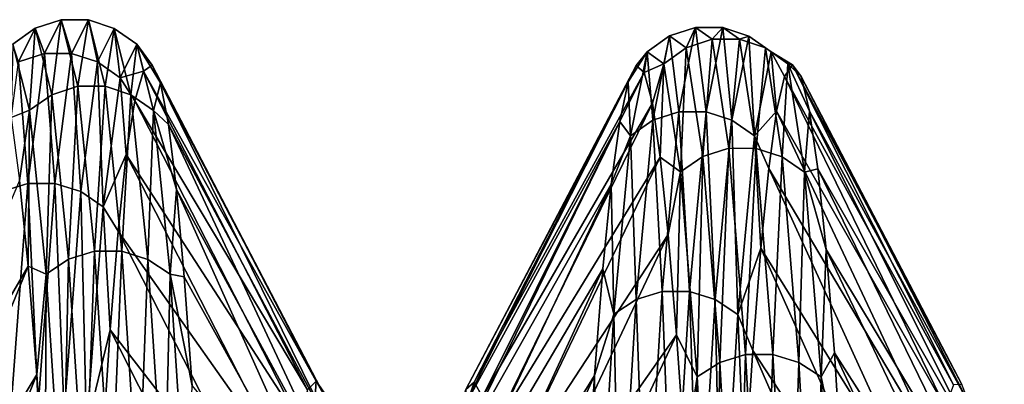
# Model space of a CAD drawing. Header units: metres. Extents: x -95 to 103, y -12 to 12.
# Tile 519 of 520: x 96.86 to 99.64, y 9.44 to 10.47. Entities that reach past the tile are written whole.
import ezdxf

# ---------------------------------------------------------------- set-up
doc = ezdxf.new("R2010")
doc.units = ezdxf.units.M
doc.layers.add('solid_P74500_01', color=7, linetype='CONTINUOUS')

msp = doc.modelspace()

# ---------------------------------------------------------------- linework, layer by layer
at = {"layer": 'solid_P74500_01'}
for points in [[(96.981728, 10.468263, 0.302934), (96.908501, 10.444026, 0.302222), (96.955559, 10.256827, 1.990678)], [(96.981728, 10.468263, 0.302934), (96.934669, 10.373377, -1.39887), (96.908501, 10.444026, 0.302222)], [(97.01123, 10.373321, -1.39881), (96.934669, 10.373377, -1.39887), (96.981728, 10.468263, 0.302934)], [(97.028786, 10.280627, 1.99531), (96.981728, 10.468263, 0.302934), (96.955559, 10.256827, 1.990678)], [(97.058296, 10.468198, 0.302985), (96.981728, 10.468263, 0.302934), (97.028786, 10.280627, 1.99531)], [(97.058296, 10.468198, 0.302985), (97.01123, 10.373321, -1.39881), (96.981728, 10.468263, 0.302934)], [(97.084435, 10.349203, -1.395478), (97.01123, 10.373321, -1.39881), (97.058296, 10.468198, 0.302985)], [(97.105354, 10.280555, 1.995349), (97.058296, 10.468198, 0.302985), (97.028786, 10.280627, 1.99531)], [(97.131493, 10.443847, 0.302358), (97.058296, 10.468198, 0.302985), (97.105354, 10.280555, 1.995349)], [(97.131493, 10.443847, 0.302358), (97.084435, 10.349203, -1.395478), (97.058296, 10.468198, 0.302985)], [(96.908501, 10.444026, 0.302222), (96.845299, 10.399133, 0.300968), (96.892357, 10.212732, 1.982163)], [(96.908501, 10.444026, 0.302222), (96.861435, 10.349359, -1.395641), (96.845299, 10.399133, 0.300968)], [(96.934669, 10.373377, -1.39887), (96.861435, 10.349359, -1.395641), (96.908501, 10.444026, 0.302222)], [(96.955559, 10.256827, 1.990678), (96.908501, 10.444026, 0.302222), (96.892357, 10.212732, 1.982163)], [(97.147568, 10.304637, -1.389384), (97.084435, 10.349203, -1.395478), (97.131493, 10.443847, 0.302358)], [(97.178551, 10.256628, 1.990782), (97.131493, 10.443847, 0.302358), (97.105354, 10.280555, 1.995349)], [(97.194626, 10.398859, 0.301137), (97.131493, 10.443847, 0.302358), (97.178551, 10.256628, 1.990782)], [(97.194626, 10.398859, 0.301137), (97.147568, 10.304637, -1.389384), (97.131493, 10.443847, 0.302358)], [(98.770012, 10.446527, -0.630431), (98.696777, 10.422338, -0.629029), (98.743835, 10.388889, 1.072763)], [(98.770012, 10.446527, -0.630431), (98.722946, 10.208677, -2.319699), (98.696777, 10.422338, -0.629029)], [(98.799515, 10.208627, -2.319633), (98.722946, 10.208677, -2.319699), (98.770012, 10.446527, -0.630431)], [(98.81707, 10.412992, 1.075311), (98.770012, 10.446527, -0.630431), (98.743835, 10.388889, 1.072763)], [(98.846573, 10.446467, -0.630375), (98.770012, 10.446527, -0.630431), (98.81707, 10.412992, 1.075311)], [(98.846573, 10.446467, -0.630375), (98.799515, 10.208627, -2.319633), (98.770012, 10.446527, -0.630431)], [(98.872711, 10.184888, -2.314207), (98.799515, 10.208627, -2.319633), (98.846573, 10.446467, -0.630375)], [(98.893631, 10.412923, 1.075357), (98.846573, 10.446467, -0.630375), (98.81707, 10.412992, 1.075311)], [(98.919769, 10.422171, -0.628879), (98.846573, 10.446467, -0.630375), (98.893631, 10.412923, 1.075357)], [(98.919769, 10.422171, -0.628879), (98.872711, 10.184888, -2.314207), (98.846573, 10.446467, -0.630375)], [(98.696777, 10.422338, -0.629029), (98.633575, 10.377537, -0.62637), (98.680641, 10.344238, 1.068105)], [(98.696777, 10.422338, -0.629029), (98.649719, 10.185029, -2.314383), (98.633575, 10.377537, -0.62637)], [(98.722946, 10.208677, -2.319699), (98.649719, 10.185029, -2.314383), (98.696777, 10.422338, -0.629029)], [(98.743835, 10.388889, 1.072763), (98.696777, 10.422338, -0.629029), (98.680641, 10.344238, 1.068105)], [(98.81707, 10.412992, 1.075311), (98.743835, 10.388889, 1.072763), (98.790894, 10.082273, 2.744826)], [(98.864128, 10.105654, 2.751254), (98.81707, 10.412992, 1.075311), (98.790894, 10.082273, 2.744826)], [(98.893631, 10.412923, 1.075357), (98.81707, 10.412992, 1.075311), (98.864128, 10.105654, 2.751254)], [(98.940697, 10.105578, 2.751288), (98.893631, 10.412923, 1.075357), (98.864128, 10.105654, 2.751254)], [(98.935844, 10.141017, -2.304244), (98.872711, 10.184888, -2.314207), (98.919769, 10.422171, -0.628879)], [(98.966835, 10.3887, 1.072885), (98.919769, 10.422171, -0.628879), (98.893631, 10.412923, 1.075357)], [(98.966835, 10.3887, 1.072885), (98.893631, 10.412923, 1.075357), (98.940697, 10.105578, 2.751288)], [(98.982903, 10.377278, -0.626177), (98.919769, 10.422171, -0.628879), (98.966835, 10.3887, 1.072885)], [(98.982903, 10.377278, -0.626177), (98.935844, 10.141017, -2.304244), (98.919769, 10.422171, -0.628879)], [(96.892357, 10.212732, 1.982163), (96.845299, 10.399133, 0.300968), (96.8405, 10.192782, 1.758313)], [(97.194626, 10.398859, 0.301137), (97.213882, 10.323306, -0.613591), (97.147568, 10.304637, -1.389384)], [(97.241684, 10.212433, 1.982285), (97.194626, 10.398859, 0.301137), (97.178551, 10.256628, 1.990782)], [(97.194626, 10.398859, 0.301137), (97.261292, 10.290551, 1.049908), (97.237915, 10.340496, 0.220816)], [(97.241684, 10.212433, 1.982285), (97.261292, 10.290551, 1.049908), (97.194626, 10.398859, 0.301137)], [(97.194626, 10.398859, 0.301137), (97.237915, 10.340496, 0.220816), (97.213882, 10.323306, -0.613591)], [(98.743835, 10.388889, 1.072763), (98.680641, 10.344238, 1.068105), (98.727699, 10.038948, 2.73298)], [(98.790894, 10.082273, 2.744826), (98.743835, 10.388889, 1.072763), (98.727699, 10.038948, 2.73298)], [(99.013893, 10.082066, 2.744915), (98.966835, 10.3887, 1.072885), (98.940697, 10.105578, 2.751288)], [(99.029961, 10.343953, 1.068253), (98.966835, 10.3887, 1.072885), (99.013893, 10.082066, 2.744915)], [(99.029961, 10.343953, 1.068253), (98.982903, 10.377278, -0.626177), (98.966835, 10.3887, 1.072885)], [(96.934669, 10.373377, -1.39887), (96.887611, 10.006812, -3.065324), (96.861435, 10.349359, -1.395641)], [(96.964172, 10.006767, -3.065255), (96.887611, 10.006812, -3.065324), (96.934669, 10.373377, -1.39887)], [(97.01123, 10.373321, -1.39881), (96.964172, 10.006767, -3.065255), (96.934669, 10.373377, -1.39887)], [(97.037369, 9.983515, -3.058049), (96.964172, 10.006767, -3.065255), (97.01123, 10.373321, -1.39881)], [(97.084435, 10.349203, -1.395478), (97.037369, 9.983515, -3.058049), (97.01123, 10.373321, -1.39881)], [(98.633575, 10.377537, -0.62637), (98.579979, 10.293375, -0.991629), (98.603004, 10.339384, -0.161414)], [(98.633575, 10.377537, -0.62637), (98.586517, 10.141241, -2.304476), (98.579979, 10.293375, -0.991629)], [(98.649719, 10.185029, -2.314383), (98.586517, 10.141241, -2.304476), (98.633575, 10.377537, -0.62637)], [(98.633575, 10.377537, -0.62637), (98.603004, 10.339384, -0.161414), (98.625587, 10.319012, 0.671859)], [(98.680641, 10.344238, 1.068105), (98.633575, 10.377537, -0.62637), (98.625587, 10.319012, 0.671859)], [(98.982903, 10.377278, -0.626177), (98.998062, 10.210759, -1.63639), (98.935844, 10.141017, -2.304244)], [(98.982903, 10.377278, -0.626177), (99.04364, 10.340722, 0.004632), (99.020348, 10.30852, -0.819307)], [(99.029961, 10.343953, 1.068253), (99.04364, 10.340722, 0.004632), (98.982903, 10.377278, -0.626177)], [(98.982903, 10.377278, -0.626177), (99.020348, 10.30852, -0.819307), (98.998062, 10.210759, -1.63639)], [(96.887611, 10.006812, -3.065324), (96.814377, 9.983642, -3.058235), (96.861435, 10.349359, -1.395641)], [(97.10051, 9.940537, -3.044793), (97.037369, 9.983515, -3.058049), (97.084435, 10.349203, -1.395478)], [(97.147568, 10.304637, -1.389384), (97.10051, 9.940537, -3.044793), (97.084435, 10.349203, -1.395478)], [(97.213882, 10.323306, -0.613591), (97.237915, 10.340496, 0.220816), (97.700371, 9.448792, 0.119501)], [(97.237915, 10.340496, 0.220816), (97.724319, 9.408223, 0.894764), (97.700371, 9.448792, 0.119501)], [(97.237915, 10.340496, 0.220816), (97.261292, 10.290551, 1.049908), (97.724319, 9.408223, 0.894764)], [(98.603004, 10.339384, -0.161414), (98.122459, 9.425425, -0.643515), (98.145996, 9.446688, 0.131282)], [(98.603004, 10.339384, -0.161414), (98.579979, 10.293375, -0.991629), (98.122459, 9.425425, -0.643515)], [(98.625587, 10.319012, 0.671859), (98.603004, 10.339384, -0.161414), (98.145996, 9.446688, 0.131282)], [(98.680641, 10.344238, 1.068105), (98.625587, 10.319012, 0.671859), (98.64817, 10.232845, 1.499897)], [(98.680641, 10.344238, 1.068105), (98.64817, 10.232845, 1.499897), (98.670631, 10.080622, 2.316723)], [(98.727699, 10.038948, 2.73298), (98.680641, 10.344238, 1.068105), (98.670631, 10.080622, 2.316723)], [(99.077026, 10.038642, 2.73308), (99.029961, 10.343953, 1.068253), (99.013893, 10.082066, 2.744915)], [(99.020348, 10.30852, -0.819307), (99.04364, 10.340722, 0.004632), (99.496849, 9.439305, -0.39181)], [(99.029961, 10.343953, 1.068253), (99.091194, 10.210125, 1.647689), (99.067467, 10.307637, 0.828822)], [(99.077026, 10.038642, 2.73308), (99.091194, 10.210125, 1.647689), (99.029961, 10.343953, 1.068253)], [(99.029961, 10.343953, 1.068253), (99.067467, 10.307637, 0.828822), (99.04364, 10.340722, 0.004632)], [(99.04364, 10.340722, 0.004632), (99.520844, 9.439937, 0.38283), (99.496849, 9.439305, -0.39181)], [(99.04364, 10.340722, 0.004632), (99.067467, 10.307637, 0.828822), (99.520844, 9.439937, 0.38283)], [(97.147568, 10.304637, -1.389384), (97.165314, 10.088568, -2.27107), (97.10051, 9.940537, -3.044793)], [(97.147568, 10.304637, -1.389384), (97.213882, 10.323306, -0.613591), (97.189339, 10.239367, -1.447506)], [(97.147568, 10.304637, -1.389384), (97.189339, 10.239367, -1.447506), (97.165314, 10.088568, -2.27107)], [(97.189339, 10.239367, -1.447506), (97.213882, 10.323306, -0.613591), (97.675934, 9.425105, -0.659773)], [(97.213882, 10.323306, -0.613591), (97.700371, 9.448792, 0.119501), (97.675934, 9.425105, -0.659773)], [(98.625587, 10.319012, 0.671859), (98.145996, 9.446688, 0.131282), (98.169289, 9.405027, 0.906508)], [(98.64817, 10.232845, 1.499897), (98.625587, 10.319012, 0.671859), (98.169289, 9.405027, 0.906508)], [(98.998062, 10.210759, -1.63639), (99.020348, 10.30852, -0.819307), (99.473198, 9.37607, -1.163773)], [(99.020348, 10.30852, -0.819307), (99.496849, 9.439305, -0.39181), (99.473198, 9.37607, -1.163773)], [(99.067467, 10.307637, 0.828822), (99.545021, 9.377959, 1.155309), (99.520844, 9.439937, 0.38283)], [(99.067467, 10.307637, 0.828822), (99.091194, 10.210125, 1.647689), (99.545021, 9.377959, 1.155309)], [(97.028786, 10.280627, 1.99531), (96.955559, 10.256827, 1.990678), (97.002617, 9.792859, 3.626762)], [(97.075851, 9.815579, 3.63519), (97.028786, 10.280627, 1.99531), (97.002617, 9.792859, 3.626762)], [(97.105354, 10.280555, 1.995349), (97.028786, 10.280627, 1.99531), (97.075851, 9.815579, 3.63519)], [(97.152412, 9.815502, 3.635218), (97.105354, 10.280555, 1.995349), (97.075851, 9.815579, 3.63519)], [(97.178551, 10.256628, 1.990782), (97.105354, 10.280555, 1.995349), (97.152412, 9.815502, 3.635218)], [(97.241684, 10.212433, 1.982285), (97.284279, 10.172776, 1.869857), (97.261292, 10.290551, 1.049908)], [(97.261292, 10.290551, 1.049908), (97.747948, 9.302614, 1.662382), (97.724319, 9.408223, 0.894764)], [(97.261292, 10.290551, 1.049908), (97.284279, 10.172776, 1.869857), (97.747948, 9.302614, 1.662382)], [(98.579979, 10.293375, -0.991629), (98.098633, 9.341733, -1.413476), (98.122459, 9.425425, -0.643515)], [(98.579979, 10.293375, -0.991629), (98.556107, 10.181219, -1.811608), (98.098633, 9.341733, -1.413476)], [(98.586517, 10.141241, -2.304476), (98.556107, 10.181219, -1.811608), (98.579979, 10.293375, -0.991629)], [(96.955559, 10.256827, 1.990678), (96.892357, 10.212732, 1.982163), (96.939423, 9.750751, 3.61121)], [(97.002617, 9.792859, 3.626762), (96.955559, 10.256827, 1.990678), (96.939423, 9.750751, 3.61121)], [(97.225609, 9.792645, 3.626832), (97.178551, 10.256628, 1.990782), (97.152412, 9.815502, 3.635218)], [(97.241684, 10.212433, 1.982285), (97.178551, 10.256628, 1.990782), (97.225609, 9.792645, 3.626832)], [(97.165314, 10.088568, -2.27107), (97.189339, 10.239367, -1.447506), (97.651031, 9.337905, -1.437368)], [(97.189339, 10.239367, -1.447506), (97.675934, 9.425105, -0.659773), (97.651031, 9.337905, -1.437368)], [(98.64817, 10.232845, 1.499897), (98.169289, 9.405027, 0.906508), (98.192085, 9.299218, 1.677075)], [(98.670631, 10.080622, 2.316723), (98.64817, 10.232845, 1.499897), (98.192085, 9.299218, 1.677075)], [(96.892357, 10.212732, 1.982163), (96.8405, 10.192782, 1.758313), (96.864395, 10.015219, 2.577944)], [(96.892357, 10.212732, 1.982163), (96.864395, 10.015219, 2.577944), (96.88887, 9.772992, 3.380175)], [(96.939423, 9.750751, 3.61121), (96.892357, 10.212732, 1.982163), (96.88887, 9.772992, 3.380175)], [(97.28875, 9.750437, 3.611282), (97.241684, 10.212433, 1.982285), (97.225609, 9.792645, 3.626832)], [(97.241684, 10.212433, 1.982285), (97.306885, 9.989315, 2.676172), (97.284279, 10.172776, 1.869857)], [(97.28875, 9.750437, 3.611282), (97.306885, 9.989315, 2.676172), (97.241684, 10.212433, 1.982285)], [(98.722946, 10.208677, -2.319699), (98.675888, 9.701856, -3.946215), (98.649719, 10.185029, -2.314383)], [(98.752457, 9.701817, -3.946142), (98.675888, 9.701856, -3.946215), (98.722946, 10.208677, -2.319699)], [(98.799515, 10.208627, -2.319633), (98.752457, 9.701817, -3.946142), (98.722946, 10.208677, -2.319699)], [(98.825653, 9.679262, -3.936934), (98.752457, 9.701817, -3.946142), (98.799515, 10.208627, -2.319633)], [(98.872711, 10.184888, -2.314207), (98.825653, 9.679262, -3.936934), (98.799515, 10.208627, -2.319633)], [(98.935844, 10.141017, -2.304244), (98.998062, 10.210759, -1.63639), (98.976173, 10.048897, -2.442498)], [(98.976173, 10.048897, -2.442498), (98.998062, 10.210759, -1.63639), (99.450226, 9.249754, -1.928012)], [(98.998062, 10.210759, -1.63639), (99.473198, 9.37607, -1.163773), (99.450226, 9.249754, -1.928012)], [(99.077026, 10.038642, 2.73308), (99.114868, 10.047702, 2.456076), (99.091194, 10.210125, 1.647689)], [(99.091194, 10.210125, 1.647689), (99.569641, 9.252419, 1.92039), (99.545021, 9.377959, 1.155309)], [(99.091194, 10.210125, 1.647689), (99.114868, 10.047702, 2.456076), (99.569641, 9.252419, 1.92039)], [(97.284279, 10.172776, 1.869857), (97.771202, 9.133525, 2.419244), (97.747948, 9.302614, 1.662382)], [(97.284279, 10.172776, 1.869857), (97.306885, 9.989315, 2.676172), (97.771202, 9.133525, 2.419244)], [(98.556107, 10.181219, -1.811608), (98.074257, 9.19539, -2.173797), (98.098633, 9.341733, -1.413476)], [(98.556107, 10.181219, -1.811608), (98.531929, 10.004798, -2.617579), (98.074257, 9.19539, -2.173797)], [(98.586517, 10.141241, -2.304476), (98.531929, 10.004798, -2.617579), (98.556107, 10.181219, -1.811608)], [(98.649719, 10.185029, -2.314383), (98.602654, 9.679373, -3.93713), (98.586517, 10.141241, -2.304476)], [(98.675888, 9.701856, -3.946215), (98.602654, 9.679373, -3.93713), (98.649719, 10.185029, -2.314383)], [(98.888786, 9.637569, -3.919978), (98.825653, 9.679262, -3.936934), (98.872711, 10.184888, -2.314207)], [(98.935844, 10.141017, -2.304244), (98.888786, 9.637569, -3.919978), (98.872711, 10.184888, -2.314207)], [(98.586517, 10.141241, -2.304476), (98.539459, 9.637753, -3.920244), (98.531929, 10.004798, -2.617579)], [(98.602654, 9.679373, -3.93713), (98.539459, 9.637753, -3.920244), (98.586517, 10.141241, -2.304476)], [(98.935844, 10.141017, -2.304244), (98.953812, 9.823969, -3.235105), (98.888786, 9.637569, -3.919978)], [(98.935844, 10.141017, -2.304244), (98.976173, 10.048897, -2.442498), (98.953812, 9.823969, -3.235105)], [(98.864128, 10.105654, 2.751254), (98.790894, 10.082273, 2.744826), (98.837959, 9.502177, 4.34166)], [(98.911186, 9.524202, 4.35179), (98.864128, 10.105654, 2.751254), (98.837959, 9.502177, 4.34166)], [(98.940697, 10.105578, 2.751288), (98.864128, 10.105654, 2.751254), (98.911186, 9.524202, 4.35179)], [(98.987755, 9.524123, 4.351812), (98.940697, 10.105578, 2.751288), (98.911186, 9.524202, 4.35179)], [(99.013893, 10.082066, 2.744915), (98.940697, 10.105578, 2.751288), (98.987755, 9.524123, 4.351812)], [(97.10051, 9.940537, -3.044793), (97.165314, 10.088568, -2.27107), (97.142357, 9.872531, -3.076064)], [(97.142357, 9.872531, -3.076064), (97.165314, 10.088568, -2.27107), (97.626465, 9.18643, -2.207769)], [(97.165314, 10.088568, -2.27107), (97.651031, 9.337905, -1.437368), (97.626465, 9.18643, -2.207769)], [(98.670631, 10.080622, 2.316723), (98.192085, 9.299218, 1.677075), (98.214966, 9.130224, 2.436009)], [(98.693222, 9.862517, 3.117617), (98.670631, 10.080622, 2.316723), (98.214966, 9.130224, 2.436009)], [(98.727699, 10.038948, 2.73298), (98.670631, 10.080622, 2.316723), (98.693222, 9.862517, 3.117617)], [(98.790894, 10.082273, 2.744826), (98.727699, 10.038948, 2.73298), (98.774757, 9.461355, 4.322951)], [(98.837959, 9.502177, 4.34166), (98.790894, 10.082273, 2.744826), (98.774757, 9.461355, 4.322951)], [(99.060951, 9.501959, 4.341713), (99.013893, 10.082066, 2.744915), (98.987755, 9.524123, 4.351812)], [(99.077026, 10.038642, 2.73308), (99.013893, 10.082066, 2.744915), (99.060951, 9.501959, 4.341713)], [(98.953812, 9.823969, -3.235105), (98.976173, 10.048897, -2.442498), (99.427704, 9.061253, -2.678633)], [(98.976173, 10.048897, -2.442498), (99.450226, 9.249754, -1.928012), (99.427704, 9.061253, -2.678633)], [(99.077026, 10.038642, 2.73308), (99.138359, 9.820276, 3.248385), (99.114868, 10.047702, 2.456076)], [(99.114868, 10.047702, 2.456076), (99.594131, 9.064157, 2.671975), (99.569641, 9.252419, 1.92039)], [(99.114868, 10.047702, 2.456076), (99.138359, 9.820276, 3.248385), (99.594131, 9.064157, 2.671975)], [(98.727699, 10.038948, 2.73298), (98.693222, 9.862517, 3.117617), (98.716553, 9.579952, 3.897849)], [(98.774757, 9.461355, 4.322951), (98.727699, 10.038948, 2.73298), (98.716553, 9.579952, 3.897849)], [(99.124084, 9.461037, 4.322999), (99.077026, 10.038642, 2.73308), (99.060951, 9.501959, 4.341713)], [(99.124084, 9.461037, 4.322999), (99.138359, 9.820276, 3.248385), (99.077026, 10.038642, 2.73308)], [(96.88887, 9.772992, 3.380175), (96.864395, 10.015219, 2.577944), (96.419853, 8.968197, 2.973088)], [(96.887611, 10.006812, -3.065324), (96.840546, 9.380172, -4.651563), (96.814377, 9.983642, -3.058235)], [(96.917114, 9.380138, -4.651487), (96.840546, 9.380172, -4.651563), (96.887611, 10.006812, -3.065324)], [(96.964172, 10.006767, -3.065255), (96.917114, 9.380138, -4.651487), (96.887611, 10.006812, -3.065324)], [(96.990311, 9.358356, -4.640595), (96.917114, 9.380138, -4.651487), (96.964172, 10.006767, -3.065255)], [(97.037369, 9.983515, -3.058049), (96.990311, 9.358356, -4.640595), (96.964172, 10.006767, -3.065255)], [(98.531929, 10.004798, -2.617579), (98.049522, 8.987232, -2.918541), (98.074257, 9.19539, -2.173797)], [(98.531929, 10.004798, -2.617579), (98.508278, 9.765905, -3.406481), (98.049522, 8.987232, -2.918541)], [(98.539459, 9.637753, -3.920244), (98.508278, 9.765905, -3.406481), (98.531929, 10.004798, -2.617579)], [(97.053444, 9.318085, -4.620527), (96.990311, 9.358356, -4.640595), (97.037369, 9.983515, -3.058049)], [(97.10051, 9.940537, -3.044793), (97.053444, 9.318085, -4.620527), (97.037369, 9.983515, -3.058049)], [(97.28875, 9.750437, 3.611282), (97.328857, 9.743665, 3.463669), (97.306885, 9.989315, 2.676172)], [(97.306885, 9.989315, 2.676172), (97.793922, 8.903785, 3.16025), (97.771202, 9.133525, 2.419244)], [(97.306885, 9.989315, 2.676172), (97.328857, 9.743665, 3.463669), (97.793922, 8.903785, 3.16025)], [(97.10051, 9.940537, -3.044793), (97.119896, 9.593561, -3.859859), (97.053444, 9.318085, -4.620527)], [(97.10051, 9.940537, -3.044793), (97.142357, 9.872531, -3.076064), (97.119896, 9.593561, -3.859859)], [(97.119896, 9.593561, -3.859859), (97.142357, 9.872531, -3.076064), (97.602737, 8.970178, -2.965888)], [(97.142357, 9.872531, -3.076064), (97.626465, 9.18643, -2.207769), (97.602737, 8.970178, -2.965888)], [(98.693222, 9.862517, 3.117617), (98.214966, 9.130224, 2.436009), (98.238731, 8.899725, 3.177142)], [(98.716553, 9.579952, 3.897849), (98.693222, 9.862517, 3.117617), (98.238731, 8.899725, 3.177142)], [(97.075851, 9.815579, 3.63519), (97.002617, 9.792859, 3.626762), (97.049675, 9.072351, 5.169135)], [(97.12291, 9.093397, 5.181143), (97.075851, 9.815579, 3.63519), (97.049675, 9.072351, 5.169135)], [(97.152412, 9.815502, 3.635218), (97.075851, 9.815579, 3.63519), (97.12291, 9.093397, 5.181143)], [(97.199471, 9.093316, 5.181158), (97.152412, 9.815502, 3.635218), (97.12291, 9.093397, 5.181143)], [(97.225609, 9.792645, 3.626832), (97.152412, 9.815502, 3.635218), (97.199471, 9.093316, 5.181158)], [(98.888786, 9.637569, -3.919978), (98.953812, 9.823969, -3.235105), (98.93103, 9.535551, -4.008857)], [(98.93103, 9.535551, -4.008857), (98.953812, 9.823969, -3.235105), (99.404724, 8.81306, -3.409795)], [(98.953812, 9.823969, -3.235105), (99.427704, 9.061253, -2.678633), (99.404724, 8.81306, -3.409795)], [(99.124084, 9.461037, 4.322999), (99.161186, 9.529492, 4.019357), (99.138359, 9.820276, 3.248385)], [(99.138359, 9.820276, 3.248385), (99.617668, 8.814851, 3.404521), (99.594131, 9.064157, 2.671975)], [(99.138359, 9.820276, 3.248385), (99.161186, 9.529492, 4.019357), (99.617668, 8.814851, 3.404521)], [(96.88887, 9.772992, 3.380175), (96.419853, 8.968197, 2.973088), (96.444443, 8.69407, 3.698737)], [(96.913139, 9.467756, 4.159116), (96.88887, 9.772992, 3.380175), (96.444443, 8.69407, 3.698737)], [(96.939423, 9.750751, 3.61121), (96.88887, 9.772992, 3.380175), (96.913139, 9.467756, 4.159116)], [(97.002617, 9.792859, 3.626762), (96.939423, 9.750751, 3.61121), (96.986481, 9.033336, 5.146949)], [(97.049675, 9.072351, 5.169135), (97.002617, 9.792859, 3.626762), (96.986481, 9.033336, 5.146949)], [(97.272675, 9.072128, 5.16917), (97.225609, 9.792645, 3.626832), (97.199471, 9.093316, 5.181158)], [(97.28875, 9.750437, 3.611282), (97.225609, 9.792645, 3.626832), (97.272675, 9.072128, 5.16917)], [(96.939423, 9.750751, 3.61121), (96.913139, 9.467756, 4.159116), (96.936394, 9.101766, 4.908075)], [(96.986481, 9.033336, 5.146949), (96.939423, 9.750751, 3.61121), (96.936394, 9.101766, 4.908075)], [(97.335808, 9.033014, 5.14697), (97.28875, 9.750437, 3.611282), (97.272675, 9.072128, 5.16917)], [(97.28875, 9.750437, 3.611282), (97.350998, 9.436478, 4.229641), (97.328857, 9.743665, 3.463669)], [(97.335808, 9.033014, 5.14697), (97.350998, 9.436478, 4.229641), (97.28875, 9.750437, 3.611282)], [(97.328857, 9.743665, 3.463669), (97.350998, 9.436478, 4.229641), (97.793922, 8.903785, 3.16025)], [(98.508278, 9.765905, -3.406481), (98.025368, 8.719671, -3.642154), (98.049522, 8.987232, -2.918541)], [(98.508278, 9.765905, -3.406481), (98.485168, 9.464955, -4.172797), (98.025368, 8.719671, -3.642154)], [(98.539459, 9.637753, -3.920244), (98.485168, 9.464955, -4.172797), (98.508278, 9.765905, -3.406481)], [(98.675888, 9.701856, -3.946215), (98.62883, 8.931434, -5.464998), (98.602654, 9.679373, -3.93713)], [(98.705391, 8.931408, -5.46492), (98.62883, 8.931434, -5.464998), (98.675888, 9.701856, -3.946215)], [(98.752457, 9.701817, -3.946142), (98.705391, 8.931408, -5.46492), (98.675888, 9.701856, -3.946215)], [(98.778595, 8.910651, -5.452179), (98.705391, 8.931408, -5.46492), (98.752457, 9.701817, -3.946142)], [(98.825653, 9.679262, -3.936934), (98.778595, 8.910651, -5.452179), (98.752457, 9.701817, -3.946142)], [(98.602654, 9.679373, -3.93713), (98.555595, 8.910728, -5.452391), (98.539459, 9.637753, -3.920244)], [(98.62883, 8.931434, -5.464998), (98.555595, 8.910728, -5.452391), (98.602654, 9.679373, -3.93713)], [(98.841721, 8.872269, -5.428696), (98.778595, 8.910651, -5.452179), (98.825653, 9.679262, -3.936934)], [(98.888786, 9.637569, -3.919978), (98.841721, 8.872269, -5.428696), (98.825653, 9.679262, -3.936934)], [(98.539459, 9.637753, -3.920244), (98.492401, 8.872406, -5.428987), (98.485168, 9.464955, -4.172797)], [(98.555595, 8.910728, -5.452391), (98.492401, 8.872406, -5.428987), (98.539459, 9.637753, -3.920244)], [(98.888786, 9.637569, -3.919978), (98.907898, 9.183878, -4.757811), (98.841721, 8.872269, -5.428696)], [(98.888786, 9.637569, -3.919978), (98.93103, 9.535551, -4.008857), (98.907898, 9.183878, -4.757811)], [(97.053444, 9.318085, -4.620527), (97.119896, 9.593561, -3.859859), (97.097275, 9.252775, -4.620664)], [(97.097275, 9.252775, -4.620664), (97.119896, 9.593561, -3.859859), (97.579437, 8.691203, -3.705092)], [(97.119896, 9.593561, -3.859859), (97.602737, 8.970178, -2.965888), (97.579437, 8.691203, -3.705092)], [(98.716553, 9.579952, 3.897849), (98.238731, 8.899725, 3.177142), (98.263329, 8.608695, 3.896684)], [(98.740807, 9.235958, 4.653343), (98.716553, 9.579952, 3.897849), (98.263329, 8.608695, 3.896684)], [(98.774757, 9.461355, 4.322951), (98.716553, 9.579952, 3.897849), (98.740807, 9.235958, 4.653343)], [(98.911186, 9.524202, 4.35179), (98.837959, 9.502177, 4.34166), (98.885017, 8.667176, 5.823771)], [(98.958252, 8.687255, 5.837338), (98.911186, 9.524202, 4.35179), (98.885017, 8.667176, 5.823771)], [(98.907898, 9.183878, -4.757811), (98.93103, 9.535551, -4.008857), (99.380875, 8.506497, -4.116721)], [(98.987755, 9.524123, 4.351812), (98.911186, 9.524202, 4.35179), (98.958252, 8.687255, 5.837338)], [(98.93103, 9.535551, -4.008857), (99.404724, 8.81306, -3.409795), (99.380875, 8.506497, -4.116721)], [(99.034813, 8.687173, 5.837347), (98.987755, 9.524123, 4.351812), (98.958252, 8.687255, 5.837338)], [(99.060951, 9.501959, 4.341713), (98.987755, 9.524123, 4.351812), (99.034813, 8.687173, 5.837347)], [(99.124084, 9.461037, 4.322999), (99.183121, 9.178723, 4.764964), (99.161186, 9.529492, 4.019357)], [(99.161186, 9.529492, 4.019357), (99.64032, 8.506542, 4.11404), (99.617668, 8.814851, 3.404521)], [(99.161186, 9.529492, 4.019357), (99.183121, 9.178723, 4.764964), (99.64032, 8.506542, 4.11404)], [(98.837959, 9.502177, 4.34166), (98.774757, 9.461355, 4.322951), (98.821815, 8.629952, 5.798694)], [(98.885017, 8.667176, 5.823771), (98.837959, 9.502177, 4.34166), (98.821815, 8.629952, 5.798694)], [(99.108009, 8.666952, 5.82379), (99.060951, 9.501959, 4.341713), (99.034813, 8.687173, 5.837347)], [(99.124084, 9.461037, 4.322999), (99.060951, 9.501959, 4.341713), (99.108009, 8.666952, 5.82379)], [(96.913139, 9.467756, 4.159116), (96.444443, 8.69407, 3.698737), (96.468155, 8.360723, 4.399766)], [(96.936394, 9.101766, 4.908075), (96.913139, 9.467756, 4.159116), (96.468155, 8.360723, 4.399766)], [(98.485168, 9.464955, -4.172797), (98.002258, 8.394357, -4.340026), (98.025368, 8.719671, -3.642154)], [(98.485168, 9.464955, -4.172797), (98.462379, 9.102237, -4.912087), (98.002258, 8.394357, -4.340026)], [(98.492401, 8.872406, -5.428987), (98.462379, 9.102237, -4.912087), (98.485168, 9.464955, -4.172797)], [(97.689102, 9.281435, -1.437358), (97.675934, 9.425105, -0.659773), (97.700371, 9.448792, 0.119501)], [(97.737228, 9.396132, 0.122538), (97.689102, 9.281435, -1.437358), (97.700371, 9.448792, 0.119501)], [(97.737228, 9.396132, 0.122538), (97.700371, 9.448792, 0.119501), (97.724319, 9.408223, 0.894764)], [(98.121933, 9.373535, 0.597397), (98.145996, 9.446688, 0.131282), (98.122459, 9.425425, -0.643515)], [(98.121933, 9.373535, 0.597397), (98.169289, 9.405027, 0.906508), (98.145996, 9.446688, 0.131282)], [(98.774757, 9.461355, 4.322951), (98.740807, 9.235958, 4.653343), (98.765121, 8.832214, 5.379493)], [(98.821815, 8.629952, 5.798694), (98.774757, 9.461355, 4.322951), (98.765121, 8.832214, 5.379493)], [(99.171143, 8.62963, 5.79869), (99.124084, 9.461037, 4.322999), (99.108009, 8.666952, 5.82379)], [(99.171143, 8.62963, 5.79869), (99.183121, 9.178723, 4.764964), (99.124084, 9.461037, 4.322999)]]:
    msp.add_3dface(points, dxfattribs=at)

doc.saveas('drawing.dxf')
